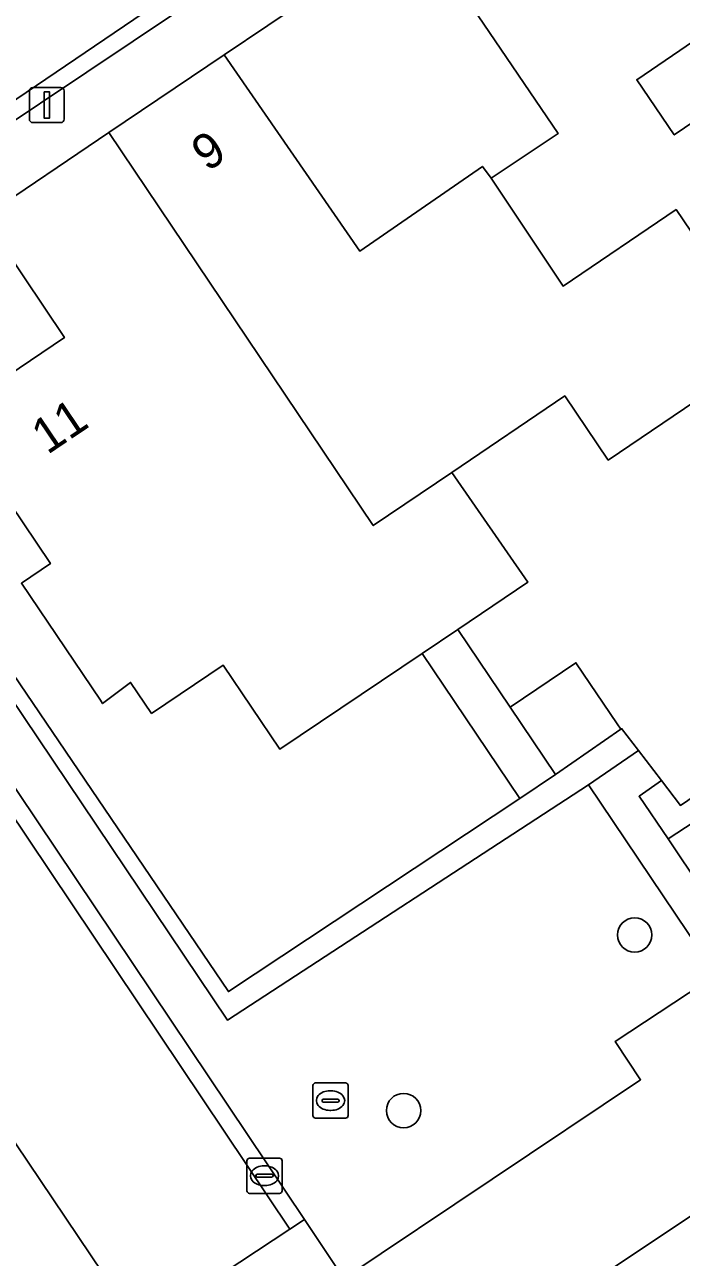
# Model space of a CAD drawing. Extents: x 158793 to 159888, y 384317 to 385256.
# Drawn here: x 158926.58 to 158945.21, y 384582.61 to 384617.61 of the extents above; entities that cross this region are included whole.
import ezdxf

# ---------------------------------------------------------------- set-up
doc = ezdxf.new("R2010")
doc.units = 0
for name, color, linetype in [('IMGEO_Berm_groen', 7, 'Continuous'), ('IMGEO_Boom', 7, 'Continuous'), ('IMGEO_Erf', 7, 'Continuous'), ('IMGEO_Groenvoorziening', 7, 'Continuous'), ('IMGEO_Haag', 7, 'Continuous'), ('IMGEO_Kolk', 7, 'Continuous'), ('IMGEO_Lichtmast', 7, 'Continuous'), ('IMGEO_Pand', 7, 'Continuous'), ('IMGEO_Pand_nummerreeks', 7, 'Continuous'), ('IMGEO_Parkeervlak_open', 7, 'Continuous'), ('IMGEO_Rijbaan_lokaal_open', 7, 'Continuous'), ('IMGEO_Rioolput', 7, 'Continuous'), ('IMGEO_Voetpad_gesloten', 7, 'Continuous'), ('IMGEO_Voetpad_open', 7, 'Continuous')]:
    doc.layers.add(name, color=color, linetype=linetype)

msp = doc.modelspace()

# ---------------------------------------------------------------- linework, layer by layer
at = {"layer": 'IMGEO_Berm_groen'}
msp.add_lwpolyline([(158917.181, 384609.537), (158934.515, 384583.683), (158935.637, 384582.01), (158944.053, 384587.652), (158943.335, 384588.736), (158945.827, 384590.387), (158947.484, 384587.912), (158947.86, 384588.163), (158942.574, 384596.023), (158932.331, 384589.343), (158919.528, 384608.4), (158921.998, 384610.44), (158921.296, 384611.545), (158918.336, 384616.199)], dxfattribs=at)
at = {"layer": 'IMGEO_Boom'}
for centre in [(158943.885, 384591.761), (158937.329, 384586.775)]:
    msp.add_circle(centre, 0.489, dxfattribs=at)
at = {"layer": 'IMGEO_Erf'}
for points in [[(158932.282, 384618.903), (158921.737, 384611.84), (158922.717, 384610.192), (158920.114, 384608.279), (158922.371, 384604.89), (158932.359, 384590.155), (158940.629, 384595.636), (158937.854, 384599.753), (158933.82, 384597.033), (158932.21, 384599.421), (158930.178, 384598.051), (158929.585, 384598.931), (158928.79, 384598.331), (158928.728, 384598.423), (158926.485, 384601.749), (158927.309, 384602.305), (158924.622, 384606.291), (158924.459, 384606.532), (158927.707, 384608.723), (158925.415, 384612.143), (158928.965, 384614.542), (158932.239, 384616.753), (158934.715, 384618.426)], [(158939.449, 384617.854), (158941.719, 384614.519), (158939.81, 384613.244), (158941.855, 384610.183), (158945.061, 384612.356), (158947.756, 384608.373), (158943.137, 384605.243), (158941.903, 384607.064), (158938.699, 384604.894), (158940.851, 384601.774), (158938.867, 384600.436), (158940.353, 384598.233), (158942.216, 384599.489), (158943.386, 384597.754), (158943.488, 384597.602), (158943.513, 384597.619), (158943.991, 384596.995), (158944.644, 384596.144), (158945.185, 384595.438), (158953.943, 384601.409)]]:
    msp.add_lwpolyline(points, dxfattribs=at)
msp.add_lwpolyline([(158945.008, 384614.477), (158943.944, 384616.041), (158945.76, 384617.277), (158946.824, 384615.713)], close=True, dxfattribs=at)
at = {"layer": 'IMGEO_Groenvoorziening'}
for points in [[(158919.186, 384616.765), (158918.336, 384616.199), (158921.296, 384611.545), (158921.737, 384611.84), (158932.282, 384618.903), (158929.151, 384623.447), (158928.046, 384622.707), (158930.79, 384618.521), (158925.79, 384615.12), (158922.031, 384612.574)], [(158942.574, 384596.023), (158943.991, 384596.995), (158943.513, 384597.619), (158943.488, 384597.602), (158941.643, 384596.32), (158940.629, 384595.636), (158932.359, 384590.155), (158922.371, 384604.89), (158920.114, 384608.279), (158922.717, 384610.192), (158921.737, 384611.84), (158921.296, 384611.545), (158921.998, 384610.44), (158919.528, 384608.4), (158932.331, 384589.343)], [(158953.064, 384599.873), (158954.401, 384600.762), (158953.943, 384601.409), (158945.185, 384595.438), (158944.644, 384596.144), (158944.009, 384595.699), (158944.835, 384594.486)], [(158953.064, 384599.873), (158944.835, 384594.486), (158948.689, 384588.717), (158952.459, 384591.238), (158954.136, 384588.758), (158958.622, 384591.779)]]:
    msp.add_lwpolyline(points, close=True, dxfattribs=at)
msp.add_lwpolyline([(158980.122, 384579.356), (158985.232, 384582.815), (158984.514, 384583.901), (158981.067, 384581.606), (158972.244, 384594.899), (158954.016, 384582.655), (158951.236, 384586.787), (158946.678, 384583.765), (158946.282, 384584.317), (158942.972, 384582.114)], dxfattribs=at)
at = {"layer": 'IMGEO_Haag'}
for points in [[(158942.574, 384596.023), (158943.991, 384596.995), (158943.513, 384597.619), (158943.488, 384597.602), (158941.643, 384596.32), (158940.629, 384595.636), (158932.359, 384590.155), (158922.371, 384604.89), (158920.114, 384608.279), (158922.717, 384610.192), (158921.737, 384611.84), (158921.296, 384611.545), (158921.998, 384610.44), (158919.528, 384608.4), (158932.331, 384589.343)], [(158954.401, 384600.762), (158953.943, 384601.409), (158945.185, 384595.438), (158944.644, 384596.144), (158944.009, 384595.699), (158944.835, 384594.486), (158953.064, 384599.873)]]:
    msp.add_lwpolyline(points, close=True, dxfattribs=at)
at = {"layer": 'IMGEO_Kolk'}
for p, q in [((158932.883, 384584.498), (158932.883, 384585.35)), ((158932.958, 384585.424), (158933.81, 384585.424)), ((158933.884, 384585.35), (158933.884, 384584.498)), ((158933.371, 384585.204), (158933.396, 384585.204)), ((158933.142, 384584.918), (158933.142, 384584.93)), ((158933.58, 384584.881), (158933.182, 384584.881)), ((158933.185, 384584.967), (158933.583, 384584.967)), ((158933.394, 384584.644), (158933.369, 384584.644)), ((158933.626, 384584.93), (158933.626, 384584.918)), ((158933.81, 384584.424), (158932.958, 384584.424))]:
    msp.add_line(p, q, dxfattribs=at)
for points in [[(158932.883, 384584.498), (158932.883, 384585.35)], [(158932.958, 384585.424), (158933.81, 384585.424)], [(158933.884, 384585.35), (158933.884, 384584.498)], [(158933.81, 384584.424), (158932.958, 384584.424)]]:
    msp.add_lwpolyline(points, dxfattribs=at)
for centre, radius, start, end in [((158932.96, 384585.348), 0.0765, 91.552, 178.448), ((158932.96, 384585.348), 0.0765, 91.552, 178.448), ((158933.808, 384585.348), 0.0765, 1.552, 88.448), ((158933.808, 384585.348), 0.0765, 1.552, 88.448), ((158933.182, 384584.927), 0.0403, 85.8775, 175.7526), ((158933.179, 384584.917), 0.0366, 178.938, 274.7102), ((158933.583, 384584.924), 0.043, 264.8664, 352.4533), ((158933.587, 384584.929), 0.0386, 1.7309, 96.639), ((158932.96, 384584.5), 0.0765, 181.552, 268.448), ((158932.96, 384584.5), 0.0765, 181.552, 268.448), ((158933.808, 384584.5), 0.0765, 271.552, 358.448), ((158933.808, 384584.5), 0.0765, 271.552, 358.448)]:
    msp.add_arc(centre, radius, start, end, dxfattribs=at)
for centre, major_axis, ratio, start_param, end_param in [((158933.37, 384584.924), (-0.387, 0.002), 0.722429, 4.712389, 7.853982), ((158933.395, 384584.924), (-0.39, 0.002), 0.717154, 1.570796, 4.712389)]:
    msp.add_ellipse(centre, major_axis=major_axis, ratio=ratio, start_param=start_param, end_param=end_param, dxfattribs=at)
at = {"layer": 'IMGEO_Lichtmast'}
for p, q in [((158926.813, 384615.825), (158927.603, 384615.825)), ((158927.603, 384615.825), (158926.813, 384615.825)), ((158926.713, 384614.925), (158926.713, 384615.725)), ((158926.713, 384615.725), (158926.713, 384614.925)), ((158927.703, 384615.725), (158927.703, 384614.925)), ((158927.703, 384614.925), (158927.703, 384615.725)), ((158927.603, 384614.825), (158926.813, 384614.825)), ((158926.813, 384614.825), (158927.603, 384614.825))]:
    msp.add_line(p, q, dxfattribs=at)
msp.add_lwpolyline([(158927.133, 384615.7), (158927.283, 384615.7), (158927.283, 384614.95), (158927.133, 384614.95), (158927.133, 384615.7)], dxfattribs=at)
for centre, start, end in [((158926.813, 384615.725), 90, 180), ((158926.813, 384615.725), 90, 180), ((158927.603, 384615.725), 0, 90), ((158927.603, 384615.725), 360, 90), ((158926.813, 384614.925), 180, 270), ((158926.813, 384614.925), 180, 270), ((158927.603, 384614.925), 270, 0), ((158927.603, 384614.925), 270, 0)]:
    msp.add_arc(centre, 0.1, start, end, dxfattribs=at)
at = {"layer": 'IMGEO_Pand'}
for points in [[(158931.463, 384623.249), (158934.715, 384618.426), (158932.239, 384616.753), (158936.087, 384611.18), (158939.564, 384613.58), (158939.81, 384613.244), (158941.719, 384614.519), (158939.449, 384617.854), (158941.663, 384619.361), (158936.651, 384626.748)], [(158943.944, 384616.041), (158945.008, 384614.477), (158946.824, 384615.713), (158945.76, 384617.277)], [(158945.061, 384612.356), (158941.855, 384610.183), (158939.81, 384613.244), (158939.564, 384613.58), (158936.087, 384611.18), (158932.239, 384616.753), (158928.965, 384614.542), (158936.469, 384603.383), (158938.699, 384604.894), (158941.903, 384607.064), (158943.137, 384605.243), (158947.756, 384608.373)], [(158928.965, 384614.542), (158925.415, 384612.143), (158927.707, 384608.723), (158924.459, 384606.532), (158924.622, 384606.291), (158927.309, 384602.305), (158926.485, 384601.749), (158928.728, 384598.423), (158928.79, 384598.331), (158929.585, 384598.931), (158930.178, 384598.051), (158932.21, 384599.421), (158933.82, 384597.033), (158937.854, 384599.753), (158938.867, 384600.436), (158940.851, 384601.774), (158938.699, 384604.894), (158936.469, 384603.383)], [(158940.353, 384598.233), (158938.867, 384600.436), (158937.854, 384599.753), (158940.629, 384595.636), (158941.643, 384596.32)], [(158940.353, 384598.233), (158941.643, 384596.32), (158943.488, 384597.602), (158943.386, 384597.754), (158942.216, 384599.489)]]:
    msp.add_lwpolyline(points, close=True, dxfattribs=at)
at = {"layer": 'IMGEO_Parkeervlak_open'}
msp.add_lwpolyline([(158928.046, 384622.707), (158919.186, 384616.765), (158922.031, 384612.574), (158925.79, 384615.12), (158930.79, 384618.521)], close=True, dxfattribs=at)
at = {"layer": 'IMGEO_Rijbaan_lokaal_open'}
for points in [[(158916.791, 384609.258), (158934.101, 384583.409), (158934.515, 384583.683), (158917.181, 384609.537)], [(158915.642, 384601.693), (158917.536, 384598.902), (158929.847, 384580.595), (158934.101, 384583.409), (158916.791, 384609.258)]]:
    msp.add_lwpolyline(points, dxfattribs=at)
msp.add_lwpolyline([(158935.637, 384582.01), (158934.515, 384583.683), (158934.101, 384583.409), (158929.847, 384580.595), (158931.022, 384578.809), (158933.779, 384574.714), (158934.884, 384573.077), (158939.124, 384575.906), (158939.545, 384576.181), (158938.423, 384577.854)], close=True, dxfattribs=at)
at = {"layer": 'IMGEO_Rioolput'}
for p, q in [((158934.756, 384586.633), (158934.756, 384587.485)), ((158934.831, 384587.559), (158935.683, 384587.559)), ((158935.757, 384587.485), (158935.757, 384586.633)), ((158935.058, 384587.102), (158935.456, 384587.102)), ((158935.244, 384587.339), (158935.269, 384587.339)), ((158935.015, 384587.053), (158935.015, 384587.065)), ((158935.453, 384587.016), (158935.055, 384587.016)), ((158935.267, 384586.779), (158935.242, 384586.779)), ((158935.499, 384587.065), (158935.499, 384587.053)), ((158935.683, 384586.559), (158934.831, 384586.559))]:
    msp.add_line(p, q, dxfattribs=at)
for points in [[(158934.756, 384586.633), (158934.756, 384587.485)], [(158934.831, 384587.559), (158935.683, 384587.559)], [(158935.757, 384587.485), (158935.757, 384586.633)], [(158935.683, 384586.559), (158934.831, 384586.559)]]:
    msp.add_lwpolyline(points, dxfattribs=at)
for centre, radius, start, end in [((158934.833, 384587.483), 0.0765, 91.552, 178.448), ((158934.833, 384587.483), 0.0765, 91.552, 178.448), ((158935.681, 384587.483), 0.0765, 1.552, 88.448), ((158935.681, 384587.483), 0.0765, 1.552, 88.448), ((158935.055, 384587.062), 0.0403, 85.8775, 175.7526), ((158935.46, 384587.064), 0.0386, 1.7309, 96.639), ((158935.052, 384587.052), 0.0366, 178.938, 274.7102), ((158935.456, 384587.059), 0.043, 264.8664, 352.4533), ((158934.833, 384586.635), 0.0765, 181.552, 268.448), ((158934.833, 384586.635), 0.0765, 181.552, 268.448), ((158935.681, 384586.635), 0.0765, 271.552, 358.448), ((158935.681, 384586.635), 0.0765, 271.552, 358.448)]:
    msp.add_arc(centre, radius, start, end, dxfattribs=at)
for centre, major_axis, ratio, start_param, end_param in [((158935.243, 384587.059), (-0.387, 0.002), 0.722429, 4.712389, 7.853982), ((158935.268, 384587.059), (-0.39, 0.002), 0.717154, 1.570796, 4.712389)]:
    msp.add_ellipse(centre, major_axis=major_axis, ratio=ratio, start_param=start_param, end_param=end_param, dxfattribs=at)
at = {"layer": 'IMGEO_Voetpad_gesloten'}
for points in [[(158945.827, 384590.387), (158943.335, 384588.736), (158944.053, 384587.652), (158935.637, 384582.01)], [(158942.972, 384582.114), (158946.282, 384584.317)]]:
    msp.add_lwpolyline(points, dxfattribs=at)
at = {"layer": 'IMGEO_Voetpad_open'}
msp.add_lwpolyline([(158929.847, 384580.595), (158917.536, 384598.902), (158914.068, 384596.519), (158909.555, 384603.148), (158908.167, 384602.346), (158907.845, 384602.133), (158909.004, 384600.431), (158906.179, 384598.54), (158907.433, 384597), (158909.588, 384593.8), (158900.445, 384587.717), (158898.293, 384590.919), (158893.869, 384587.99), (158896.066, 384584.721), (158898.628, 384586.438), (158900.6, 384583.487), (158906.092, 384587.156), (158912.909, 384577.075)], dxfattribs=at)
msp.add_lwpolyline([(158944.835, 384594.486), (158944.009, 384595.699), (158944.644, 384596.144), (158943.991, 384596.995), (158942.574, 384596.023), (158947.86, 384588.163), (158948.689, 384588.717)], close=True, dxfattribs=at)

# ---------------------------------------------------------------- texts
at = {"layer": 'IMGEO_Pand_nummerreeks'}
for s, rotation, p in [('9', 34.0405, (158931.76, 384613.413)), ('11', 33.9936, (158927.223, 384605.382))]:
    msp.add_text(s, height=1, rotation=rotation, dxfattribs=at).set_placement(p)

doc.saveas('drawing.dxf')
